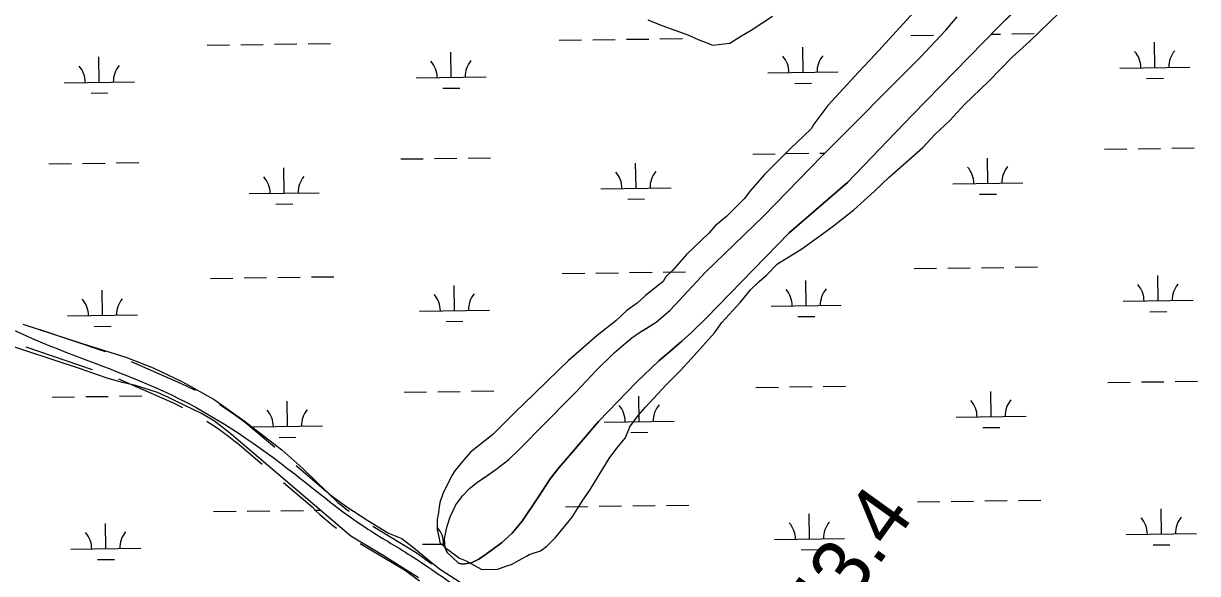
# Model space of a CAD drawing. Extents: x 3767014 to 3805179, y 361544 to 387384.
# Drawn here: x 3790995 to 3792669, y 377905 to 378689 of the extents above; entities that cross this region are included whole.
import ezdxf

# ---------------------------------------------------------------- set-up
doc = ezdxf.new("R2010")
doc.units = 0
for name, color, linetype in [('V-RIVR-RANG-IDEN', 7, 'Continuous'), ('V-ROAD-CNTR', 7, 'Continuous'), ('V-SITE-VEGE', 7, 'Continuous'), ('V-TOPO-SHOR', 7, 'Continuous'), ('V-WETL-SWMP', 7, 'Continuous')]:
    doc.layers.add(name, color=color, linetype=linetype)

msp = doc.modelspace()

# ---------------------------------------------------------------- linework, layer by layer
at = {"layer": 'V-ROAD-CNTR'}
for p, q in [((3791016.472, 378253.696), (3791111.123, 378221.428)), ((3790998.089, 378228.268), (3791092.739, 378196))]:
    msp.add_line(p, q, dxfattribs=at)
for points in [[(3791148.616, 378207.584), (3791219.671, 378176.07), (3791228.773, 378171.767), (3791237.767, 378167.275), (3791239.663, 378166.275)], [(3791130.488, 378182.807), (3791207.177, 378148.792), (3791215.659, 378144.783), (3791221.669, 378141.781)], [(3791274.311, 378146.315), (3791281.145, 378141.904), (3791289.471, 378136.268), (3791297.672, 378130.45), (3791305.743, 378124.453), (3791313.679, 378118.281), (3791321.478, 378111.937), (3791329.013, 378105.526), (3791353.136, 378084.974)], [(3791256.48, 378122.11), (3791256.706, 378121.972), (3791264.601, 378116.876), (3791272.381, 378111.61), (3791280.044, 378106.172), (3791287.587, 378100.569), (3791295.003, 378094.801), (3791302.29, 378088.873), (3791309.565, 378082.684), (3791335.293, 378060.764)], [(3791383.583, 378059.034), (3791426.803, 378022.213), (3791432.532, 378016.408), (3791437.8, 378011.383), (3791443.216, 378006.522), (3791448.782, 378001.827), (3791454.485, 377997.302), (3791459.252, 377993.75)], [(3791365.74, 378034.825), (3791406.361, 378000.217), (3791411.498, 377995.012), (3791417.424, 377989.359), (3791423.522, 377983.888), (3791429.782, 377978.607), (3791436.195, 377973.518), (3791441.457, 377969.597)], [(3791492.998, 377972.307), (3791554.665, 377935.142), (3791577.348, 377918.727)], [(3791475.134, 377948.047), (3791538.099, 377910.098), (3791559.554, 377894.573)]]:
    msp.add_lwpolyline(points, dxfattribs=at)
msp.add_spline([(3789581.829, 379014.242), (3789632.652, 378972.879), (3789731.51, 378862.57), (3789802.806, 378801.065), (3789923.199, 378766.048), (3790003.638, 378730.023), (3790356.793, 378616.653), (3790480.134, 378568.973), (3790650.56, 378470.616), (3790827.157, 378338.47), (3791018.705, 378235.533), (3791217.941, 378153.785), (3791381.72, 378047.016), (3791482.105, 377970.945), (3791547.781, 377930.243), (3791665.542, 377852.254), (3791800.995, 377792.372)], degree=3, dxfattribs=at)
at = {"layer": 'V-SITE-VEGE'}
for p, q in [((3792279.941, 378722.397), (3792209.631, 378645.366)), ((3791885.197, 378694.403), (3791905.114, 378686.448)), ((3792032.55, 378679.885), (3792063.072, 378699.812)), ((3792429.975, 378664.072), (3792472.43, 378705.245)), ((3791905.114, 378686.448), (3791942.289, 378673.194)), ((3792016.627, 378670.581), (3792032.55, 378679.885)), ((3791942.289, 378673.194), (3791956.893, 378666.564)), ((3791956.893, 378666.564), (3791978.137, 378658.612)), ((3791978.137, 378658.612), (3792002.029, 378661.281)), ((3792002.029, 378661.281), (3792016.627, 378670.581)), ((3792404.766, 378641.493), (3792429.975, 378664.072)), ((3792209.631, 378645.366), (3792185.749, 378620.13)), ((3792371.599, 378606.959), (3792404.766, 378641.493)), ((3792185.749, 378620.13), (3792141.971, 378572.318)), ((3792337.104, 378573.753), (3792371.599, 378606.959)), ((3792141.971, 378572.318), (3792122.075, 378545.757)), ((3792315.877, 378551.176), (3792337.104, 378573.753)), ((3792122.075, 378545.757), (3792118.095, 378539.119)), ((3792294.649, 378531.253), (3792315.877, 378551.176)), ((3792107.483, 378528.494), (3792088.907, 378511.228)), ((3792118.095, 378539.119), (3792107.483, 378528.494)), ((3792277.403, 378512.659), (3792294.649, 378531.253)), ((3792088.907, 378511.228), (3792051.761, 378474.036)), ((3792229.64, 378470.153), (3792277.403, 378512.659)), ((3792051.761, 378474.036), (3792031.86, 378451.461)), ((3792208.41, 378450.23), (3792229.64, 378470.153)), ((3792031.86, 378451.461), (3792022.575, 378439.509)), ((3792179.222, 378423.663), (3792208.41, 378450.23)), ((3792022.575, 378439.509), (3791997.368, 378414.273)), ((3791997.368, 378414.273), (3791981.447, 378400.988)), ((3792150.032, 378401.082), (3792179.222, 378423.663)), ((3791981.447, 378400.988), (3791972.161, 378390.365)), ((3792134.109, 378389.126), (3792150.032, 378401.082)), ((3791972.161, 378390.365), (3791940.319, 378359.815)), ((3792104.916, 378367.872), (3792134.109, 378389.126)), ((3791940.319, 378359.815), (3791920.418, 378337.238)), ((3792070.416, 378346.614), (3792104.916, 378367.872)), ((3792054.495, 378330.674), (3792070.416, 378346.614)), ((3791911.133, 378327.942), (3791907.153, 378321.3)), ((3791920.418, 378337.238), (3791911.133, 378327.942)), ((3792043.88, 378321.376), (3792054.495, 378330.674)), ((3791907.153, 378321.3), (3791881.943, 378301.375)), ((3792017.348, 378292.159), (3792031.94, 378309.424)), ((3792031.94, 378309.424), (3792043.88, 378321.376)), ((3791881.943, 378301.375), (3791870.003, 378290.748)), ((3792006.735, 378280.205), (3792017.348, 378292.159)), ((3791855.407, 378280.121), (3791839.485, 378265.511)), ((3791870.003, 378290.748), (3791855.407, 378280.121)), ((3791990.816, 378262.941), (3792006.735, 378280.205)), ((3791839.485, 378265.511), (3791812.947, 378244.257)), ((3791980.204, 378248.332), (3791990.816, 378262.941)), ((3791812.947, 378244.257), (3791790.393, 378224.334)), ((3791947.036, 378211.147), (3791980.204, 378248.332)), ((3791771.817, 378208.392), (3791742.629, 378180.5)), ((3791790.393, 378224.334), (3791771.817, 378208.392)), ((3791932.444, 378195.211), (3791947.036, 378211.147)), ((3791911.219, 378173.959), (3791932.444, 378195.211)), ((3791742.629, 378180.5), (3791722.729, 378160.577)), ((3791722.729, 378160.577), (3791696.193, 378135.342)), ((3791882.033, 378142.084), (3791911.219, 378173.959)), ((3791871.42, 378130.13), (3791882.033, 378142.084)), ((3791696.193, 378135.342), (3791664.353, 378103.467)), ((3791859.48, 378114.194), (3791871.42, 378130.13)), ((3791852.853, 378098.261), (3791858.155, 378110.211)), ((3791858.155, 378110.211), (3791859.48, 378114.194)), ((3791664.353, 378103.467), (3791632.508, 378078.227)), ((3791840.915, 378083.652), (3791852.853, 378098.261)), ((3791632.508, 378078.227), (3791623.223, 378067.602)), ((3791830.302, 378069.044), (3791840.915, 378083.652)), ((3791623.223, 378067.602), (3791609.958, 378051.665)), ((3791821.019, 378054.438), (3791830.302, 378069.044)), ((3791605.979, 378045.025), (3791592.72, 378018.471)), ((3791609.958, 378051.665), (3791605.979, 378045.025)), ((3791802.451, 378023.896), (3791821.019, 378054.438)), ((3791791.841, 378007.96), (3791802.451, 378023.896)), ((3791592.72, 378018.471), (3791588.745, 378006.521)), ((3791777.253, 377985.385), (3791791.841, 378007.96)), ((3791588.745, 378006.521), (3791586.099, 377989.262)), ((3791586.099, 377989.262), (3791584.774, 377982.625)), ((3791584.774, 377982.625), (3791584.782, 377968.022)), ((3791753.373, 377956.166), (3791777.253, 377985.385)), ((3791584.782, 377968.022), (3791587.444, 377954.749)), ((3791587.444, 377954.749), (3791588.775, 377949.441)), ((3791588.775, 377949.441), (3791596.744, 377941.48)), ((3791596.744, 377941.48), (3791612.68, 377929.542)), ((3791732.146, 377937.573), (3791741.433, 377944.216)), ((3791741.433, 377944.216), (3791753.373, 377956.166)), ((3791612.68, 377929.542), (3791616.663, 377926.89)), ((3791616.663, 377926.89), (3791625.961, 377922.913)), ((3791691.005, 377917.642), (3791701.62, 377924.281)), ((3791701.62, 377924.281), (3791712.237, 377929.596)), ((3791712.237, 377929.596), (3791716.218, 377932.254)), ((3791716.218, 377932.254), (3791732.146, 377937.573)), ((3791625.961, 377922.913), (3791643.219, 377913.63)), ((3791643.219, 377913.63), (3791648.532, 377910.977)), ((3791648.532, 377910.977), (3791671.099, 377910.992)), ((3791671.099, 377910.992), (3791673.751, 377912.321)), ((3791673.751, 377912.321), (3791685.697, 377916.308)), ((3791685.697, 377916.308), (3791691.005, 377917.642))]:
    msp.add_line(p, q, dxfattribs=at)
at = {"layer": 'V-TOPO-SHOR'}
for points in [[(3791596.287, 377941.81), (3791599.011, 377935.203), (3791605.62, 377928.602), (3791615.34, 377919.669), (3791620.782, 377918.119), (3791633.604, 377920.068), (3791644.094, 377925.514), (3791655.36, 377932.903), (3791663.515, 377939.125), (3791676.723, 377948.849), (3791691.87, 377962.458), (3791705.849, 377979.563), (3791729.534, 378014.162), (3791746.23, 378040.206), (3791758.266, 378055.757), (3791776.518, 378076.751), (3791814.963, 378121.848), (3791868.946, 378177.834), (3791901.181, 378208.552), (3791919.437, 378224.104), (3791933.808, 378236.159), (3791947.014, 378248.213), (3791968.374, 378269.207), (3792086.826, 378390.904), (3792169.943, 378462.838), (3792262.375, 378558.483), (3792384.71, 378683.675), (3792529.186, 378827.146)], [(3791596.287, 377941.81), (3791595.114, 377954.633), (3791597.441, 377966.292), (3791598.991, 377972.51), (3791603.259, 377985.723), (3791611.41, 378002.826), (3791621.505, 378016.433), (3791630.825, 378026.153), (3791642.478, 378035.096), (3791654.131, 378043.264), (3791668.502, 378053.375), (3791687.147, 378067.762), (3791701.518, 378081.373), (3791712.393, 378092.258), (3791729.092, 378109.365), (3791783.075, 378164.188), (3791811.815, 378194.513), (3791837.059, 378219.785), (3791853.76, 378234.172), (3791862.693, 378241.172), (3791873.568, 378248.561), (3791882.893, 378254.394), (3791897.266, 378263.34), (3791916.685, 378280.062), (3791930.666, 378294.834), (3791967.172, 378334.102), (3792050.284, 378414.587), (3792134.172, 378500.9), (3792273.598, 378640.87), (3792310.104, 378679.749), (3792326.414, 378698.8)]]:
    msp.add_lwpolyline(points, dxfattribs=at)
at = {"layer": 'V-WETL-SWMP'}
for p, q in [((3792529.187, 378827.147), (3792384.711, 378683.677)), ((3792310.105, 378679.75), (3792326.415, 378698.8)), ((3792384.711, 378683.677), (3792262.376, 378558.484)), ((3792273.599, 378640.871), (3792310.105, 378679.75)), ((3791352.785, 378659.875), (3791384.782, 378660.319)), ((3791400.781, 378660.541), (3791432.778, 378660.986)), ((3791758.654, 378665.513), (3791790.651, 378665.957)), ((3791806.65, 378666.179), (3791838.646, 378666.624)), ((3791854.645, 378666.846), (3791886.642, 378667.29)), ((3791902.64, 378667.513), (3791934.637, 378667.957)), ((3792260.514, 378672.484), (3792292.511, 378672.928)), ((3792375.332, 378674.079), (3792388.501, 378674.262)), ((3792404.5, 378674.484), (3792436.497, 378674.929)), ((3792608.501, 378626.571), (3792608.001, 378662.568)), ((3791256.795, 378658.541), (3791288.792, 378658.986)), ((3791304.79, 378659.208), (3791336.787, 378659.652)), ((3791604.782, 378612.628), (3791604.282, 378648.625)), ((3792106.641, 378619.6), (3792106.141, 378655.596)), ((3791102.922, 378605.657), (3791102.422, 378641.653)), ((3792134.174, 378500.902), (3792273.599, 378640.871)), ((3792558.506, 378625.877), (3792658.496, 378627.266)), ((3791554.787, 378611.934), (3791654.777, 378613.323)), ((3792056.646, 378618.905), (3792156.637, 378620.294)), ((3792596.716, 378610.975), (3792620.714, 378611.308)), ((3791052.927, 378604.962), (3791152.918, 378606.351)), ((3791592.997, 378597.032), (3791616.995, 378597.365)), ((3792094.857, 378604.003), (3792118.855, 378604.337)), ((3791091.138, 378590.061), (3791115.136, 378590.394)), ((3792262.376, 378558.484), (3792169.945, 378462.84)), ((3792536.703, 378510.131), (3792568.7, 378510.575)), ((3792584.699, 378510.797), (3792616.696, 378511.242)), ((3792632.694, 378511.464), (3792664.691, 378511.908)), ((3791532.984, 378496.188), (3791564.981, 378496.632)), ((3791580.98, 378496.854), (3791612.977, 378497.299)), ((3791628.975, 378497.521), (3791660.972, 378497.966)), ((3792034.844, 378503.159), (3792066.841, 378503.604)), ((3792050.287, 378414.589), (3792134.174, 378500.902)), ((3792082.839, 378503.826), (3792114.836, 378504.27)), ((3792130.835, 378504.493), (3792137.848, 378504.59)), ((3792370.301, 378461.385), (3792369.8, 378497.381)), ((3791031.125, 378489.216), (3791063.122, 378489.661)), ((3791079.12, 378489.883), (3791111.117, 378490.327)), ((3791127.116, 378490.55), (3791159.113, 378490.994)), ((3791366.582, 378447.442), (3791366.081, 378483.438)), ((3791868.441, 378454.413), (3791867.941, 378490.41)), ((3792169.945, 378462.84), (3792086.828, 378390.905)), ((3792320.305, 378460.69), (3792420.296, 378462.079)), ((3791316.586, 378446.747), (3791416.577, 378448.136)), ((3791818.446, 378453.719), (3791918.436, 378455.108)), ((3792358.516, 378445.788), (3792382.514, 378446.122)), ((3791354.797, 378431.845), (3791378.795, 378432.179)), ((3791856.657, 378438.817), (3791880.654, 378439.15)), ((3791967.174, 378334.105), (3792050.287, 378414.589)), ((3792086.828, 378390.905), (3791968.376, 378269.21)), ((3792409.121, 378341.841), (3792441.118, 378342.286)), ((3791261.416, 378325.898), (3791293.413, 378326.343)), ((3791309.411, 378326.565), (3791341.408, 378327.009)), ((3791357.406, 378327.232), (3791389.403, 378327.676)), ((3791405.402, 378327.898), (3791437.399, 378328.343)), ((3791763.275, 378332.87), (3791795.272, 378333.314)), ((3791811.271, 378333.536), (3791843.267, 378333.981)), ((3791859.266, 378334.203), (3791891.263, 378334.648)), ((3791907.261, 378334.87), (3791939.258, 378335.314)), ((3791930.668, 378294.837), (3791967.174, 378334.105)), ((3792265.135, 378339.841), (3792297.132, 378340.286)), ((3792313.13, 378340.508), (3792345.127, 378340.952)), ((3792361.125, 378341.175), (3792393.122, 378341.619)), ((3792613.122, 378293.928), (3792612.622, 378329.925)), ((3791107.543, 378273.014), (3791107.043, 378309.01)), ((3791609.403, 378279.985), (3791608.903, 378315.982)), ((3792111.262, 378286.957), (3792110.762, 378322.953)), ((3791916.687, 378280.063), (3791930.668, 378294.837)), ((3792563.127, 378293.234), (3792663.117, 378294.623)), ((3791559.408, 378279.291), (3791659.398, 378280.68)), ((3791897.267, 378263.342), (3791916.687, 378280.063)), ((3792061.267, 378286.262), (3792161.258, 378287.651)), ((3792601.337, 378278.332), (3792625.335, 378278.665)), ((3790993.65, 378260.448), (3791078.419, 378233.167)), ((3791057.548, 378272.319), (3791157.539, 378273.708)), ((3791597.618, 378264.389), (3791621.616, 378264.722)), ((3791873.571, 378248.563), (3791897.267, 378263.342)), ((3791968.376, 378269.21), (3791947.015, 378248.215)), ((3792099.478, 378271.361), (3792123.476, 378271.694)), ((3791095.759, 378257.418), (3791119.757, 378257.751)), ((3791862.695, 378241.174), (3791873.571, 378248.563)), ((3791947.015, 378248.215), (3791933.81, 378236.161)), ((3791076.285, 378196.971), (3790956.158, 378236.419)), ((3791078.419, 378233.167), (3791140.612, 378213.399)), ((3791837.06, 378219.787), (3791853.761, 378234.174)), ((3791853.761, 378234.174), (3791862.695, 378241.174)), ((3791933.81, 378236.161), (3791919.439, 378224.107)), ((3791140.612, 378213.399), (3791179.83, 378198.371)), ((3791811.816, 378194.514), (3791837.06, 378219.787)), ((3791901.184, 378208.553), (3791868.948, 378177.836)), ((3791919.439, 378224.107), (3791901.184, 378208.553)), ((3791097.347, 378189.184), (3791076.285, 378196.971)), ((3791179.83, 378198.371), (3791221.823, 378178.195)), ((3791783.077, 378164.189), (3791811.816, 378194.514)), ((3791117.108, 378182.436), (3791097.347, 378189.184)), ((3791135.829, 378177.247), (3791117.108, 378182.436)), ((3791154.549, 378173.098), (3791135.829, 378177.247)), ((3791221.823, 378178.195), (3791266.591, 378153.269)), ((3791868.948, 378177.836), (3791814.965, 378121.85)), ((3792541.324, 378177.488), (3792573.321, 378177.932)), ((3792589.32, 378178.154), (3792621.317, 378178.599)), ((3792637.315, 378178.821), (3792669.312, 378179.266)), ((3791083.741, 378157.24), (3791115.738, 378157.685)), ((3791131.737, 378157.907), (3791163.734, 378158.351)), ((3791185.75, 378163.236), (3791154.549, 378173.098)), ((3791201.612, 378156.226), (3791185.75, 378163.236)), ((3791537.605, 378163.545), (3791569.602, 378163.989)), ((3791585.601, 378164.212), (3791617.598, 378164.656)), ((3791633.596, 378164.878), (3791665.593, 378165.323)), ((3791729.094, 378109.367), (3791783.077, 378164.189)), ((3791873.062, 378121.77), (3791872.562, 378157.767)), ((3792039.465, 378170.516), (3792071.462, 378170.961)), ((3792087.46, 378171.183), (3792119.457, 378171.627)), ((3792135.456, 378171.85), (3792167.453, 378172.294)), ((3792374.921, 378128.742), (3792374.421, 378164.738)), ((3791035.746, 378156.573), (3791067.743, 378157.018)), ((3791224.756, 378144.8), (3791201.612, 378156.226)), ((3791247.899, 378133.895), (3791224.756, 378144.8)), ((3791266.591, 378153.269), (3791309.777, 378122.797)), ((3791371.202, 378114.799), (3791370.702, 378150.795)), ((3791267.403, 378122.207), (3791247.899, 378133.895)), ((3792324.926, 378128.047), (3792424.917, 378129.436)), ((3791291.329, 378103.502), (3791267.403, 378122.207)), ((3791309.777, 378122.797), (3791363.268, 378081.241)), ((3791321.207, 378114.104), (3791421.198, 378115.493)), ((3791712.394, 378092.26), (3791729.094, 378109.367)), ((3791814.965, 378121.85), (3791776.52, 378076.752)), ((3791823.067, 378121.076), (3791923.057, 378122.465)), ((3792363.137, 378113.146), (3792387.135, 378113.479)), ((3791461.689, 377958.274), (3791291.329, 378103.502)), ((3791359.418, 378099.203), (3791383.416, 378099.536)), ((3791701.52, 378081.374), (3791712.394, 378092.26)), ((3791861.277, 378106.174), (3791885.275, 378106.507)), ((3791363.268, 378081.241), (3791393.383, 378054.722)), ((3791687.149, 378067.765), (3791701.52, 378081.374)), ((3791776.52, 378076.752), (3791758.268, 378055.758)), ((3791668.505, 378053.377), (3791687.149, 378067.765)), ((3791393.383, 378054.722), (3791415.177, 378033.347)), ((3791642.48, 378035.099), (3791668.505, 378053.377)), ((3791758.268, 378055.758), (3791746.231, 378040.208)), ((3791415.177, 378033.347), (3791431.82, 378017.513)), ((3791621.506, 378016.435), (3791630.827, 378026.155)), ((3791630.827, 378026.155), (3791642.48, 378035.099)), ((3791746.231, 378040.208), (3791729.536, 378014.163)), ((3791431.82, 378017.513), (3791454.404, 378000.892)), ((3791611.411, 378002.828), (3791621.506, 378016.435)), ((3791729.536, 378014.163), (3791705.851, 377979.565)), ((3792269.756, 378007.198), (3792301.752, 378007.643)), ((3792317.751, 378007.865), (3792349.748, 378008.309)), ((3792365.746, 378008.532), (3792397.743, 378008.976)), ((3792413.742, 378009.198), (3792445.739, 378009.643)), ((3791266.037, 377993.255), (3791298.034, 377993.7)), ((3791314.032, 377993.922), (3791346.029, 377994.367)), ((3791362.027, 377994.589), (3791394.024, 377995.033)), ((3791410.023, 377995.256), (3791418.175, 377995.369)), ((3791454.404, 378000.892), (3791485.704, 377980.71)), ((3791603.26, 377985.726), (3791611.411, 378002.828)), ((3791767.896, 378000.227), (3791799.893, 378000.671)), ((3791815.891, 378000.894), (3791847.888, 378001.338)), ((3791863.887, 378001.56), (3791895.884, 378002.005)), ((3791911.882, 378002.227), (3791943.879, 378002.671)), ((3792115.883, 377954.314), (3792115.383, 377990.31)), ((3792617.743, 377961.285), (3792617.243, 377997.282)), ((3791112.164, 377940.371), (3791111.664, 377976.368)), ((3791485.704, 377980.71), (3791515.418, 377962.508)), ((3791598.993, 377972.512), (3791603.26, 377985.726)), ((3791705.851, 377979.565), (3791691.871, 377962.459)), ((3791507.719, 377930.483), (3791461.689, 377958.274)), ((3791515.418, 377962.508), (3791534.433, 377954.994)), ((3791595.117, 377954.634), (3791597.442, 377966.293)), ((3791597.442, 377966.293), (3791598.993, 377972.512)), ((3791691.871, 377962.459), (3791676.724, 377948.85)), ((3792567.748, 377960.591), (3792667.738, 377961.98)), ((3791062.169, 377939.677), (3791162.16, 377941.066)), ((3791534.433, 377954.994), (3791551.074, 377942.33)), ((3791551.074, 377942.33), (3791573.263, 377923.727)), ((3791564.029, 377946.648), (3791595.807, 377947.089)), ((3791596.29, 377941.811), (3791595.117, 377954.634)), ((3791599.014, 377935.206), (3791596.29, 377941.811)), ((3791676.724, 377948.85), (3791663.517, 377939.128)), ((3792065.888, 377953.619), (3792165.879, 377955.008)), ((3792605.958, 377945.689), (3792629.956, 377946.023)), ((3791100.38, 377924.775), (3791124.378, 377925.108)), ((3791558.17, 377899.055), (3791507.719, 377930.483)), ((3791573.263, 377923.727), (3791588.32, 377911.854)), ((3791605.623, 377928.604), (3791599.014, 377935.206)), ((3791602.239, 377931.746), (3791602.474, 377931.75)), ((3791615.343, 377919.672), (3791605.623, 377928.604)), ((3791644.096, 377925.517), (3791633.607, 377920.071)), ((3791655.361, 377932.906), (3791644.096, 377925.517)), ((3791663.517, 377939.128), (3791655.361, 377932.906)), ((3792104.099, 377938.718), (3792128.097, 377939.051)), ((3791588.32, 377911.854), (3791617.638, 377892.861)), ((3791620.784, 377918.121), (3791615.343, 377919.672)), ((3791633.607, 377920.071), (3791620.784, 377918.121))]:
    msp.add_line(p, q, dxfattribs=at)
for centre, start, end in [((3792161.872, 378620.842), 140.024034, 181.567693), ((3792553.257, 378626.278), 0.024037, 41.567696), ((3792663.732, 378627.813), 140.024034, 181.567693), ((3791047.678, 378605.364), 0.024037, 41.567696), ((3791158.153, 378606.899), 140.024034, 181.567693), ((3791549.538, 378612.336), 0.024037, 41.567696), ((3791660.013, 378613.87), 140.024034, 181.567693), ((3792051.397, 378619.307), 0.024037, 41.567696), ((3791813.197, 378454.121), 0.024037, 41.567696), ((3791923.672, 378455.655), 140.024034, 181.567693), ((3792315.056, 378461.092), 0.024037, 41.567696), ((3792425.532, 378462.627), 140.024034, 181.567693), ((3791311.337, 378447.149), 0.024037, 41.567696), ((3791421.813, 378448.684), 140.024034, 181.567693), ((3792056.018, 378286.664), 0.024037, 41.567696), ((3792166.493, 378288.199), 140.024034, 181.567693), ((3792557.878, 378293.636), 0.024037, 41.567696), ((3792668.353, 378295.17), 140.024034, 181.567693), ((3791052.299, 378272.721), 0.024037, 41.567696), ((3791162.774, 378274.256), 140.024034, 181.567693), ((3791554.159, 378279.693), 0.024037, 41.567696), ((3791664.634, 378281.227), 140.024034, 181.567693), ((3791817.818, 378121.478), 0.024037, 41.567696), ((3791928.293, 378123.012), 140.024034, 181.567693), ((3792319.677, 378128.449), 0.024037, 41.567696), ((3792430.152, 378129.984), 140.024034, 181.567693), ((3791315.958, 378114.506), 0.024037, 41.567696), ((3791426.433, 378116.041), 140.024034, 181.567693), ((3792060.639, 377954.021), 0.024037, 41.567696), ((3792171.114, 377955.556), 140.024034, 181.567693), ((3792562.499, 377960.993), 0.024037, 41.567696), ((3792672.974, 377962.527), 140.024034, 181.567693), ((3791056.92, 377940.078), 0.024037, 41.567696), ((3791167.395, 377941.613), 140.024034, 181.567693), ((3791558.78, 377947.05), 0.024037, 41.567696)]:
    msp.add_arc(centre, 35.246, start, end, dxfattribs=at)

# ---------------------------------------------------------------- texts
at = {"layer": 'V-RIVR-RANG-IDEN'}
msp.add_text('R-43.4', height=83, rotation=54.335375, dxfattribs=at).set_placement((3792072.345, 377717.794))

doc.saveas('drawing.dxf')
